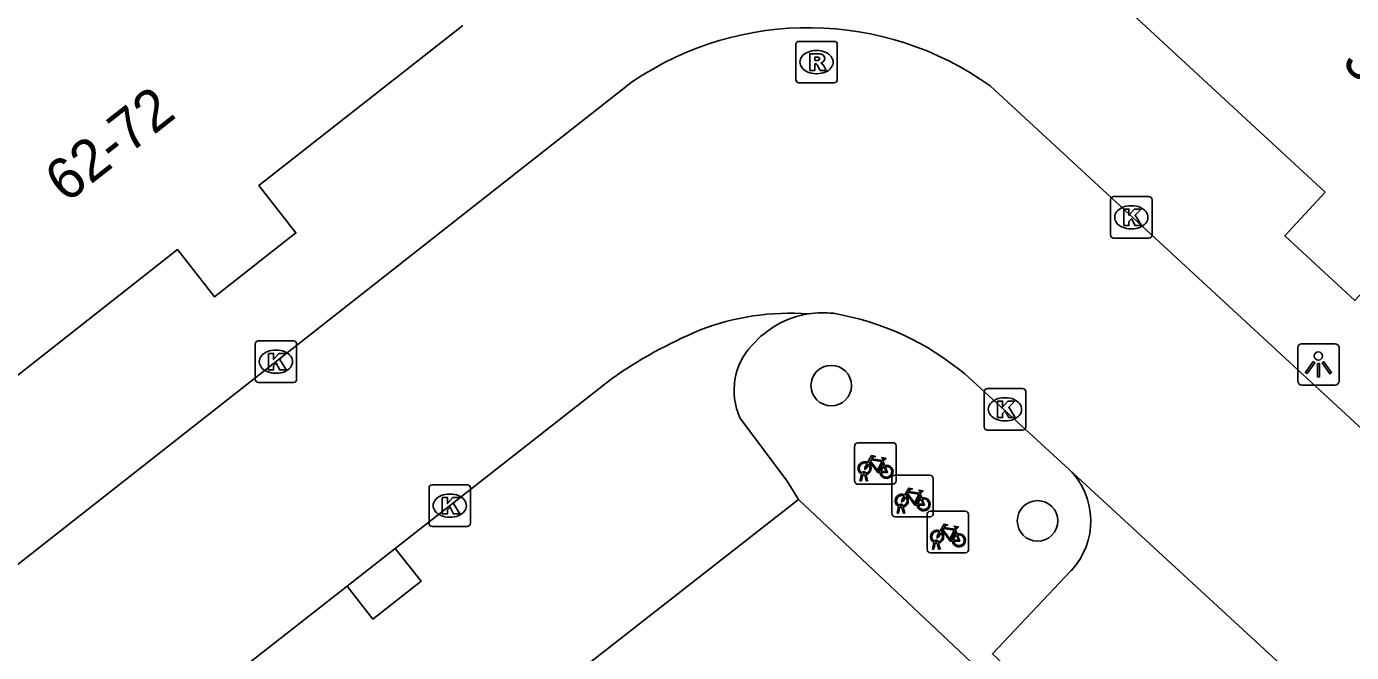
# Model space of a CAD drawing. Extents: x 159222 to 160346, y 381249 to 382166.
# Drawn here: x 159861.62 to 159893.58, y 381834.98 to 381850.09 of the extents above; entities that cross this region are included whole.
import ezdxf

# ---------------------------------------------------------------- set-up
doc = ezdxf.new("R2010")
doc.units = 0
for name, color, linetype in [('IMGEO_Boom', 7, 'Continuous'), ('IMGEO_Fietsenrek', 7, 'Continuous'), ('IMGEO_Kolk', 7, 'Continuous'), ('IMGEO_Lichtpunt', 7, 'Continuous'), ('IMGEO_Pand', 7, 'Continuous'), ('IMGEO_Pand_nummerreeks', 7, 'Continuous'), ('IMGEO_Parkeervlak_open', 7, 'Continuous'), ('IMGEO_Rijbaan_lokaal_open', 7, 'Continuous'), ('IMGEO_Rioolput', 7, 'Continuous'), ('IMGEO_Voetpad_open', 7, 'Continuous')]:
    doc.layers.add(name, color=color, linetype=linetype)

msp = doc.modelspace()

# ---------------------------------------------------------------- linework, layer by layer
at = {"layer": 'IMGEO_Boom'}
for centre in [(159881.032, 381841.424), (159886.009, 381838.161)]:
    msp.add_circle(centre, 0.489, dxfattribs=at)
at = {"layer": 'IMGEO_Fietsenrek'}
for p, q in [((159881.672, 381840.045), (159882.513, 381840.045)), ((159882.513, 381840.045), (159881.672, 381840.045)), ((159881.597, 381839.12), (159881.597, 381839.961)), ((159881.597, 381839.961), (159881.597, 381839.12)), ((159882.597, 381839.97), (159882.597, 381839.129)), ((159882.597, 381839.129), (159882.597, 381839.97)), ((159882.284, 381839.594), (159882.32, 381839.499)), ((159881.724, 381839.129), (159881.763, 381839.289)), ((159881.758, 381839.129), (159881.724, 381839.129)), ((159881.793, 381839.277), (159881.758, 381839.129)), ((159881.835, 381839.301), (159881.834, 381839.305)), ((159881.876, 381839.129), (159881.842, 381839.271)), ((159881.866, 381839.312), (159881.867, 381839.305)), ((159881.874, 381839.275), (159881.909, 381839.129)), ((159881.909, 381839.129), (159881.876, 381839.129)), ((159882.492, 381838.336), (159882.492, 381839.177)), ((159882.492, 381839.177), (159882.492, 381838.336)), ((159882.567, 381839.261), (159883.408, 381839.261)), ((159883.408, 381839.261), (159882.567, 381839.261)), ((159883.492, 381839.186), (159883.492, 381838.345)), ((159883.492, 381838.345), (159883.492, 381839.186)), ((159882.522, 381839.045), (159881.681, 381839.045)), ((159881.681, 381839.045), (159882.522, 381839.045)), ((159883.179, 381838.81), (159883.215, 381838.715)), ((159882.619, 381838.345), (159882.658, 381838.505)), ((159882.688, 381838.493), (159882.653, 381838.345)), ((159882.73, 381838.517), (159882.729, 381838.521)), ((159882.771, 381838.345), (159882.737, 381838.487)), ((159882.761, 381838.528), (159882.762, 381838.521)), ((159882.769, 381838.491), (159882.804, 381838.345)), ((159883.417, 381838.261), (159882.576, 381838.261)), ((159882.576, 381838.261), (159883.417, 381838.261)), ((159882.653, 381838.345), (159882.619, 381838.345)), ((159882.804, 381838.345), (159882.771, 381838.345)), ((159883.344, 381837.467), (159883.344, 381838.308)), ((159883.344, 381838.308), (159883.344, 381837.467)), ((159883.419, 381838.392), (159884.26, 381838.392)), ((159884.26, 381838.392), (159883.419, 381838.392)), ((159884.344, 381838.317), (159884.344, 381837.476)), ((159884.344, 381837.476), (159884.344, 381838.317)), ((159884.031, 381837.941), (159884.067, 381837.846)), ((159883.471, 381837.476), (159883.51, 381837.636)), ((159883.505, 381837.476), (159883.471, 381837.476)), ((159883.54, 381837.624), (159883.505, 381837.476)), ((159883.582, 381837.648), (159883.581, 381837.652)), ((159883.623, 381837.476), (159883.589, 381837.618)), ((159883.613, 381837.659), (159883.614, 381837.652)), ((159883.621, 381837.622), (159883.656, 381837.476)), ((159883.656, 381837.476), (159883.623, 381837.476)), ((159884.269, 381837.392), (159883.428, 381837.392)), ((159883.428, 381837.392), (159884.269, 381837.392))]:
    msp.add_line(p, q, dxfattribs=at)
for points in [[(159881.91, 381839.571), (159882.005, 381839.735), (159882.091, 381839.721), (159882.093, 381839.712), (159882.037, 381839.701), (159882.01, 381839.656), (159882.266, 381839.615)], [(159881.931, 381839.519), (159881.879, 381839.429), (159881.839, 381839.404), (159881.84, 381839.451), (159881.895, 381839.545)], [(159882.206, 381839.327), (159882.156, 381839.327), (159881.965, 381839.578), (159881.946, 381839.546)], [(159882.253, 381839.59), (159881.996, 381839.631), (159881.979, 381839.602), (159882.146, 381839.382), (159882.253, 381839.59)], [(159882.301, 381839.492), (159882.271, 381839.569), (159882.162, 381839.351), (159882.205, 381839.351)], [(159882.235, 381839.351), (159882.355, 381839.35), (159882.311, 381839.464)], [(159882.331, 381839.471), (159882.386, 381839.326), (159882.236, 381839.326)], [(159882.266, 381839.615), (159882.291, 381839.664), (159882.285, 381839.668), (159882.262, 381839.672), (159882.25, 381839.679), (159882.249, 381839.682), (159882.251, 381839.687), (159882.346, 381839.672), (159882.348, 381839.662), (159882.338, 381839.649), (159882.326, 381839.643), (159882.312, 381839.649), (159882.284, 381839.594)], [(159882.826, 381838.735), (159882.774, 381838.645), (159882.734, 381838.62), (159882.735, 381838.667), (159882.79, 381838.761)], [(159882.805, 381838.787), (159882.9, 381838.951), (159882.986, 381838.937), (159882.988, 381838.928), (159882.932, 381838.917), (159882.905, 381838.872), (159883.161, 381838.831)], [(159883.101, 381838.543), (159883.051, 381838.543), (159882.86, 381838.794), (159882.841, 381838.762)], [(159883.148, 381838.806), (159882.891, 381838.847), (159882.874, 381838.818), (159883.041, 381838.598), (159883.148, 381838.806)], [(159883.196, 381838.708), (159883.166, 381838.785), (159883.057, 381838.567), (159883.1, 381838.567)], [(159883.161, 381838.831), (159883.186, 381838.88), (159883.18, 381838.884), (159883.157, 381838.888), (159883.145, 381838.895), (159883.144, 381838.898), (159883.146, 381838.903), (159883.241, 381838.888), (159883.243, 381838.878), (159883.233, 381838.865), (159883.221, 381838.859), (159883.207, 381838.865), (159883.179, 381838.81)], [(159883.13, 381838.567), (159883.25, 381838.566), (159883.206, 381838.68)], [(159883.226, 381838.687), (159883.281, 381838.542), (159883.131, 381838.542)], [(159883.678, 381837.866), (159883.626, 381837.776), (159883.586, 381837.751), (159883.587, 381837.798), (159883.642, 381837.892)], [(159883.657, 381837.918), (159883.752, 381838.082), (159883.838, 381838.068), (159883.84, 381838.059), (159883.784, 381838.048), (159883.757, 381838.003), (159884.013, 381837.962)], [(159883.953, 381837.674), (159883.903, 381837.674), (159883.712, 381837.925), (159883.693, 381837.893)], [(159884, 381837.937), (159883.743, 381837.978), (159883.726, 381837.949), (159883.893, 381837.729), (159884, 381837.937)], [(159884.048, 381837.839), (159884.018, 381837.916), (159883.909, 381837.698), (159883.952, 381837.698)], [(159883.982, 381837.698), (159884.102, 381837.697), (159884.058, 381837.811)], [(159884.078, 381837.818), (159884.133, 381837.673), (159883.983, 381837.673)], [(159884.013, 381837.962), (159884.038, 381838.011), (159884.032, 381838.015), (159884.009, 381838.019), (159883.997, 381838.026), (159883.996, 381838.029), (159883.998, 381838.034), (159884.093, 381838.019), (159884.095, 381838.009), (159884.085, 381837.996), (159884.073, 381837.99), (159884.059, 381837.996), (159884.031, 381837.941)]]:
    msp.add_lwpolyline(points, dxfattribs=at)
for centre, radius, start, end in [((159881.675, 381839.967), 0.0779, 92.4484, 184.2845), ((159881.675, 381839.967), 0.0779, 92.4484, 184.2845), ((159882.519, 381839.967), 0.0779, 2.4484, 94.2845), ((159882.519, 381839.967), 0.0779, 2.4484, 94.2845), ((159881.837, 381839.43), 0.159, 62.6766, 242.1369), ((159881.837, 381839.43), 0.129, 63.3192, 238.903), ((159881.837, 381839.43), 0.129, 283.6043, 43.4302), ((159881.837, 381839.43), 0.159, 283.5766, 46.6042), ((159882.364, 381839.346), 0.159, 113.3408, 178.3217), ((159882.364, 381839.346), 0.159, 187.0065, 105.7708), ((159882.364, 381839.346), 0.129, 113.923, 177.9556), ((159882.364, 381839.346), 0.129, 188.6715, 104.5883), ((159881.675, 381839.123), 0.0779, 182.4484, 274.2845), ((159881.675, 381839.123), 0.0779, 182.4484, 274.2845), ((159881.817, 381839.301), 0.0499, 12.8025, 158.6934), ((159881.837, 381839.43), 0.159, 253.9967, 271.7867), ((159881.817, 381839.301), 0.0174, 12.8025, 163.4502), ((159881.837, 381839.43), 0.129, 253.415, 269.0204), ((159882.57, 381839.183), 0.0779, 92.4484, 184.2845), ((159882.57, 381839.183), 0.0779, 92.4484, 184.2845), ((159882.519, 381839.123), 0.0779, 272.4484, 4.2845), ((159882.519, 381839.123), 0.0779, 272.4484, 4.2845), ((159883.414, 381839.183), 0.0779, 2.4484, 94.2845), ((159883.414, 381839.183), 0.0779, 2.4484, 94.2845), ((159882.732, 381838.646), 0.159, 62.6766, 242.1369), ((159882.732, 381838.646), 0.129, 63.3192, 238.903), ((159882.732, 381838.646), 0.129, 283.6043, 43.4302), ((159882.732, 381838.646), 0.159, 283.5766, 46.6042), ((159882.712, 381838.517), 0.0499, 12.8025, 158.6934), ((159882.732, 381838.646), 0.159, 253.9967, 271.7867), ((159882.712, 381838.517), 0.0174, 12.8025, 163.4502), ((159882.732, 381838.646), 0.129, 253.415, 269.0204), ((159883.259, 381838.562), 0.159, 113.3408, 178.3217), ((159883.259, 381838.562), 0.159, 187.0065, 105.7708), ((159883.259, 381838.562), 0.129, 113.923, 177.9556), ((159883.259, 381838.562), 0.129, 188.6715, 104.5883), ((159882.57, 381838.339), 0.0779, 182.4484, 274.2845), ((159882.57, 381838.339), 0.0779, 182.4484, 274.2845), ((159883.422, 381838.314), 0.0779, 92.4484, 184.2845), ((159883.422, 381838.314), 0.0779, 92.4484, 184.2845), ((159883.414, 381838.339), 0.0779, 272.4484, 4.2845), ((159883.414, 381838.339), 0.0779, 272.4484, 4.2845), ((159884.266, 381838.314), 0.0779, 2.4484, 94.2845), ((159884.266, 381838.314), 0.0779, 2.4484, 94.2845), ((159883.584, 381837.777), 0.159, 62.6766, 242.1369), ((159883.584, 381837.777), 0.129, 63.3192, 238.903), ((159883.584, 381837.777), 0.129, 283.6043, 43.4302), ((159883.584, 381837.777), 0.159, 283.5766, 46.6042), ((159884.111, 381837.693), 0.159, 113.3408, 178.3217), ((159884.111, 381837.693), 0.159, 187.0065, 105.7708), ((159884.111, 381837.693), 0.129, 113.923, 177.9556), ((159884.111, 381837.693), 0.129, 188.6715, 104.5883), ((159883.422, 381837.47), 0.0779, 182.4484, 274.2845), ((159883.422, 381837.47), 0.0779, 182.4484, 274.2845), ((159883.564, 381837.648), 0.0499, 12.8025, 158.6934), ((159883.584, 381837.777), 0.159, 253.9967, 271.7867), ((159883.564, 381837.648), 0.0174, 12.8025, 163.4502), ((159883.584, 381837.777), 0.129, 253.415, 269.0204), ((159884.266, 381837.47), 0.0779, 272.4484, 4.2845), ((159884.266, 381837.47), 0.0779, 272.4484, 4.2845)]:
    msp.add_arc(centre, radius, start, end, dxfattribs=at)
at = {"layer": 'IMGEO_Kolk'}
for p, q in [((159887.769, 381845.06), (159887.769, 381845.912)), ((159887.844, 381845.986), (159888.696, 381845.986)), ((159888.257, 381845.766), (159888.282, 381845.766)), ((159888.77, 381845.912), (159888.77, 381845.06)), ((159888.28, 381845.206), (159888.255, 381845.206)), ((159888.696, 381844.986), (159887.844, 381844.986)), ((159867.136, 381841.577), (159867.136, 381842.429)), ((159867.211, 381842.503), (159868.063, 381842.503)), ((159867.624, 381842.283), (159867.649, 381842.283)), ((159868.137, 381842.429), (159868.137, 381841.577)), ((159867.647, 381841.723), (159867.622, 381841.723)), ((159868.063, 381841.503), (159867.211, 381841.503)), ((159884.796, 381841.353), (159885.648, 381841.353)), ((159884.721, 381840.427), (159884.721, 381841.279)), ((159885.209, 381841.133), (159885.234, 381841.133)), ((159885.722, 381841.279), (159885.722, 381840.427)), ((159885.648, 381840.353), (159884.796, 381840.353)), ((159885.232, 381840.573), (159885.207, 381840.573)), ((159871.33, 381838.103), (159871.33, 381838.955)), ((159871.405, 381839.029), (159872.257, 381839.029)), ((159871.818, 381838.809), (159871.843, 381838.809)), ((159872.331, 381838.955), (159872.331, 381838.103)), ((159871.841, 381838.249), (159871.816, 381838.249)), ((159872.257, 381838.029), (159871.405, 381838.029))]:
    msp.add_line(p, q, dxfattribs=at)
for points in [[(159887.769, 381845.06), (159887.769, 381845.912)], [(159887.844, 381845.986), (159888.696, 381845.986)], [(159888.77, 381845.912), (159888.77, 381845.06)], [(159888.09, 381845.686), (159888.213, 381845.686), (159888.213, 381845.535), (159888.343, 381845.686), (159888.507, 381845.686), (159888.361, 381845.535), (159888.514, 381845.286), (159888.362, 381845.286), (159888.277, 381845.45), (159888.213, 381845.383), (159888.213, 381845.286), (159888.09, 381845.286), (159888.09, 381845.686)], [(159888.696, 381844.986), (159887.844, 381844.986)], [(159867.136, 381841.577), (159867.136, 381842.429)], [(159867.211, 381842.503), (159868.063, 381842.503)], [(159868.137, 381842.429), (159868.137, 381841.577)], [(159867.457, 381842.203), (159867.58, 381842.203), (159867.58, 381842.052), (159867.71, 381842.203), (159867.874, 381842.203), (159867.728, 381842.052), (159867.881, 381841.803), (159867.729, 381841.803), (159867.644, 381841.967), (159867.58, 381841.9), (159867.58, 381841.803), (159867.457, 381841.803), (159867.457, 381842.203)], [(159868.063, 381841.503), (159867.211, 381841.503)], [(159884.796, 381841.353), (159885.648, 381841.353)], [(159884.721, 381840.427), (159884.721, 381841.279)], [(159885.042, 381841.053), (159885.165, 381841.053), (159885.165, 381840.902), (159885.295, 381841.053), (159885.459, 381841.053), (159885.313, 381840.902), (159885.466, 381840.653), (159885.314, 381840.653), (159885.229, 381840.817), (159885.165, 381840.75), (159885.165, 381840.653), (159885.042, 381840.653), (159885.042, 381841.053)], [(159885.722, 381841.279), (159885.722, 381840.427)], [(159885.648, 381840.353), (159884.796, 381840.353)], [(159871.33, 381838.103), (159871.33, 381838.955)], [(159871.405, 381839.029), (159872.257, 381839.029)], [(159872.331, 381838.955), (159872.331, 381838.103)], [(159871.651, 381838.729), (159871.774, 381838.729), (159871.774, 381838.578), (159871.904, 381838.729), (159872.068, 381838.729), (159871.922, 381838.578), (159872.075, 381838.329), (159871.923, 381838.329), (159871.838, 381838.493), (159871.774, 381838.426), (159871.774, 381838.329), (159871.651, 381838.329), (159871.651, 381838.729)], [(159872.257, 381838.029), (159871.405, 381838.029)]]:
    msp.add_lwpolyline(points, dxfattribs=at)
for centre, start, end in [((159887.846, 381845.91), 91.552, 178.448), ((159887.846, 381845.91), 91.552, 178.448), ((159888.694, 381845.91), 1.552, 88.448), ((159888.694, 381845.91), 1.552, 88.448), ((159887.846, 381845.062), 181.552, 268.448), ((159887.846, 381845.062), 181.552, 268.448), ((159888.694, 381845.062), 271.552, 358.448), ((159888.694, 381845.062), 271.552, 358.448), ((159867.213, 381842.427), 91.552, 178.448), ((159867.213, 381842.427), 91.552, 178.448), ((159868.061, 381842.427), 1.552, 88.448), ((159868.061, 381842.427), 1.552, 88.448), ((159867.213, 381841.579), 181.552, 268.448), ((159867.213, 381841.579), 181.552, 268.448), ((159868.061, 381841.579), 271.552, 358.448), ((159868.061, 381841.579), 271.552, 358.448), ((159884.798, 381841.277), 91.552, 178.448), ((159884.798, 381841.277), 91.552, 178.448), ((159885.646, 381841.277), 1.552, 88.448), ((159885.646, 381841.277), 1.552, 88.448), ((159884.798, 381840.429), 181.552, 268.448), ((159884.798, 381840.429), 181.552, 268.448), ((159885.646, 381840.429), 271.552, 358.448), ((159885.646, 381840.429), 271.552, 358.448), ((159871.407, 381838.953), 91.552, 178.448), ((159871.407, 381838.953), 91.552, 178.448), ((159872.255, 381838.953), 1.552, 88.448), ((159872.255, 381838.953), 1.552, 88.448), ((159871.407, 381838.105), 181.552, 268.448), ((159871.407, 381838.105), 181.552, 268.448), ((159872.255, 381838.105), 271.552, 358.448), ((159872.255, 381838.105), 271.552, 358.448)]:
    msp.add_arc(centre, 0.0765, start, end, dxfattribs=at)
for centre, major_axis, ratio, start_param, end_param in [((159888.256, 381845.486), (-0.387, 0.002), 0.722429, 4.712389, 7.853982), ((159888.281, 381845.486), (-0.39, 0.002), 0.717154, 1.570796, 4.712389), ((159867.623, 381842.003), (-0.387, 0.002), 0.722429, 4.712389, 7.853982), ((159867.648, 381842.003), (-0.39, 0.002), 0.717154, 1.570796, 4.712389), ((159885.208, 381840.853), (-0.387, 0.002), 0.722429, 4.712389, 7.853982), ((159885.233, 381840.853), (-0.39, 0.002), 0.717154, 1.570796, 4.712389), ((159871.817, 381838.529), (-0.387, 0.002), 0.722429, 4.712389, 7.853982), ((159871.842, 381838.529), (-0.39, 0.002), 0.717154, 1.570796, 4.712389)]:
    msp.add_ellipse(centre, major_axis=major_axis, ratio=ratio, start_param=start_param, end_param=end_param, dxfattribs=at)
at = {"layer": 'IMGEO_Lichtpunt'}
for p, q in [((159892.284, 381842.34), (159892.284, 381841.533)), ((159892.284, 381842.34), (159892.284, 381841.533)), ((159893.186, 381842.435), (159892.378, 381842.435)), ((159893.186, 381842.435), (159892.378, 381842.435)), ((159893.28, 381841.533), (159893.28, 381842.34)), ((159893.28, 381841.533), (159893.28, 381842.34)), ((159892.378, 381841.439), (159893.186, 381841.439)), ((159892.378, 381841.439), (159893.186, 381841.439))]:
    msp.add_line(p, q, dxfattribs=at)
for points in [[(159892.658, 381842.004), (159892.697, 381841.976), (159892.509, 381841.714), (159892.471, 381841.741), (159892.658, 381842.004)], [(159892.76, 381841.956), (159892.807, 381841.956), (159892.807, 381841.634), (159892.76, 381841.634), (159892.76, 381841.956)], [(159892.87, 381841.976), (159892.908, 381842.003), (159893.095, 381841.741), (159893.056, 381841.713), (159892.87, 381841.976)]]:
    msp.add_lwpolyline(points, dxfattribs=at)
msp.add_circle((159892.783, 381842.138), 0.0994, dxfattribs=at)
for centre, start, end in [((159892.378, 381842.34), 90, 180), ((159892.378, 381842.34), 90, 180), ((159893.186, 381842.34), 0, 90), ((159893.186, 381842.34), 0, 90), ((159892.378, 381841.533), 180, 270), ((159892.378, 381841.533), 180, 270), ((159893.186, 381841.533), 270, 0), ((159893.186, 381841.533), 270, 360)]:
    msp.add_arc(centre, 0.0946, start, end, dxfattribs=at)
at = {"layer": 'IMGEO_Pand'}
for points in [[(159899.239, 381840.277), (159894.634, 381844.531), (159893.659, 381843.478), (159891.97, 381845.039), (159892.945, 381846.093), (159887.99, 381850.669), (159893.814, 381856.962)], [(159872.147, 381850.119), (159867.225, 381846.252), (159868.121, 381845.11), (159866.156, 381843.565), (159865.26, 381844.708), (159860.455, 381840.933)]]:
    msp.add_lwpolyline(points, dxfattribs=at)
at = {"layer": 'IMGEO_Parkeervlak_open'}
for points in [[(159873.353, 381833.285), (159880.242, 381838.676)], [(159870.514, 381837.498), (159871.137, 381836.702), (159869.978, 381835.793), (159869.355, 381836.589)]]:
    msp.add_lwpolyline(points, dxfattribs=at)
at = {"layer": 'IMGEO_Rijbaan_lokaal_open'}
for points in [[(159839.499, 381819.895), (159876.241, 381848.762)], [(159884.869, 381848.657), (159899.927, 381834.749), (159921.488, 381814.881)], [(159884.254, 381841.707), (159886.77, 381839.403)], [(159875.724, 381841.584), (159870.514, 381837.498)], [(159914.711, 381813.495), (159903.749, 381823.75), (159886.77, 381839.403)], [(159869.355, 381836.589), (159870.514, 381837.498)], [(159869.355, 381836.589), (159863.44, 381831.95), (159862.35, 381831.095), (159855.41, 381825.652)]]:
    msp.add_lwpolyline(points, dxfattribs=at)
for centre, radius, start, end in [((159880.48, 381842.511), 7.552, 54.4648, 124.1407), ((159880.042, 381837.143), 6.029, 85.7878, 111.312), ((159880.841, 381840.879), 2.304, 83.9787, 98.895), ((159879.933, 381836.513), 6.756, 50.2386, 80.1974), ((159882.271, 381832.253), 11.399, 112.8178, 125.0578)]:
    msp.add_arc(centre, radius, start, end, dxfattribs=at)
at = {"layer": 'IMGEO_Rioolput'}
for p, q in [((159880.177, 381848.806), (159880.177, 381849.658)), ((159880.252, 381849.732), (159881.104, 381849.732)), ((159881.178, 381849.658), (159881.178, 381848.806)), ((159880.665, 381849.512), (159880.69, 381849.512)), ((159881.104, 381848.732), (159880.252, 381848.732)), ((159880.688, 381848.952), (159880.663, 381848.952))]:
    msp.add_line(p, q, dxfattribs=at)
for points in [[(159880.177, 381848.806), (159880.177, 381849.658)], [(159880.252, 381849.732), (159881.104, 381849.732)], [(159881.178, 381849.658), (159881.178, 381848.806)], [(159880.766, 381849.43), (159880.514, 381849.432), (159880.514, 381849.032)], [(159880.692, 381849.351), (159880.638, 381849.351), (159880.638, 381849.27)], [(159880.514, 381849.032), (159880.638, 381849.032), (159880.638, 381849.194), (159880.649, 381849.194)], [(159880.638, 381849.27), (159880.69, 381849.27)], [(159880.696, 381849.165), (159880.767, 381849.032), (159880.907, 381849.032), (159880.842, 381849.158)], [(159881.104, 381848.732), (159880.252, 381848.732)]]:
    msp.add_lwpolyline(points, dxfattribs=at)
for centre, radius, start, end in [((159880.254, 381849.656), 0.0765, 91.552, 178.448), ((159880.254, 381849.656), 0.0765, 91.552, 178.448), ((159881.102, 381849.656), 0.0765, 1.552, 88.448), ((159881.102, 381849.656), 0.0765, 1.552, 88.448), ((159880.698, 381849.255), 0.0964, 77.0061, 93.1865), ((159880.712, 381849.312), 0.0378, 276.6634, 79.6772), ((159880.765, 381849.32), 0.109, 350.3612, 89.416), ((159880.763, 381849.32), 0.112, 277.5842, 350.9817), ((159880.648, 381849.141), 0.0533, 26.0293, 88.6989), ((159880.674, 381849.459), 0.19, 274.7715, 282.9687), ((159880.747, 381849.105), 0.108, 29.5134, 73.7905), ((159880.254, 381848.808), 0.0765, 181.552, 268.448), ((159880.254, 381848.808), 0.0765, 181.552, 268.448), ((159881.102, 381848.808), 0.0765, 271.552, 358.448), ((159881.102, 381848.808), 0.0765, 271.552, 358.448)]:
    msp.add_arc(centre, radius, start, end, dxfattribs=at)
for centre, major_axis, ratio, start_param, end_param in [((159880.664, 381849.232), (-0.387, 0.002), 0.722429, 4.712389, 7.853982), ((159880.689, 381849.232), (-0.39, 0.002), 0.717154, 1.570796, 4.712389)]:
    msp.add_ellipse(centre, major_axis=major_axis, ratio=ratio, start_param=start_param, end_param=end_param, dxfattribs=at)
at = {"layer": 'IMGEO_Voetpad_open'}
for points in [[(159880.242, 381838.676), (159879.966, 381839.118), (159878.83, 381840.651)], [(159880.242, 381838.676), (159888.7, 381830.703), (159896.655, 381823.374), (159910.756, 381810.27), (159912.887, 381812.621)], [(159886.815, 381836.956), (159884.919, 381834.949), (159886.528, 381833.435), (159893.595, 381827.017), (159910.929, 381811.015), (159912.663, 381813.097)]]:
    msp.add_lwpolyline(points, dxfattribs=at)
for centre, radius, start, end in [((159880.841, 381840.914), 2.27, 99.0353, 139.0165), ((159880.271, 381841.307), 1.583, 136.1996, 204.4941), ((159885.537, 381838.156), 1.754, 316.7983, 45.3088)]:
    msp.add_arc(centre, radius, start, end, dxfattribs=at)

# ---------------------------------------------------------------- texts
at = {"layer": 'IMGEO_Pand_nummerreeks'}
for s, rotation, p in [('34-48', 317.269, (159893.31, 381849.185)), ('62-72', 38.1543, (159862.58, 381845.808))]:
    msp.add_text(s, height=1, rotation=rotation, dxfattribs=at).set_placement(p)

doc.saveas('drawing.dxf')
